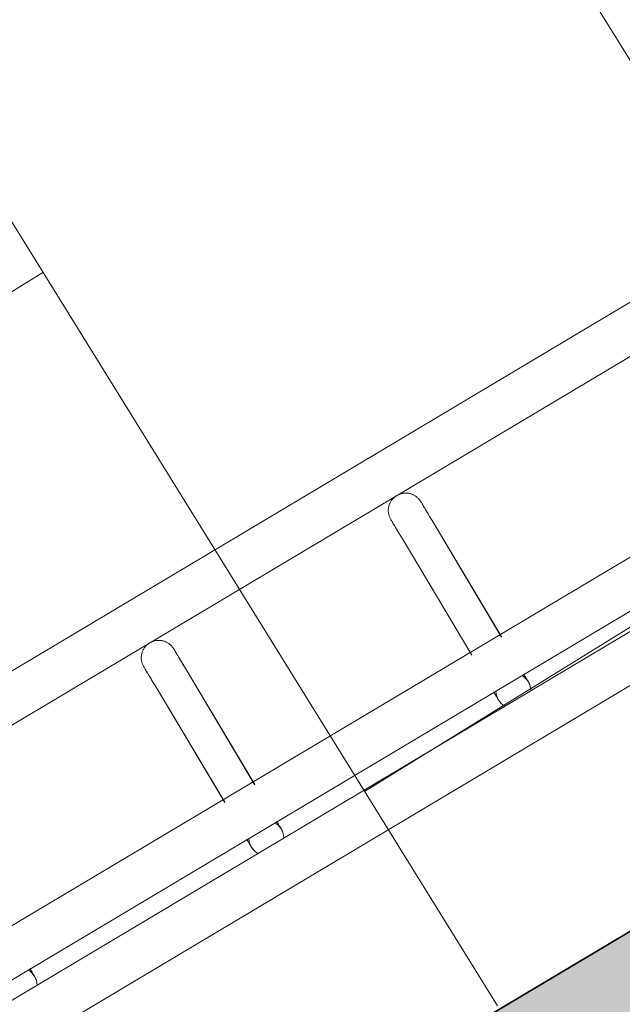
# Model space of a CAD drawing. Header units: metres. Extents: x 127444 to 127966, y 464485 to 464708.
# Tile 314 of 425: x 127924.771 to 127924.874, y 464650.447 to 464650.616. Entities that reach past the tile are written whole.
import ezdxf

# ---------------------------------------------------------------- set-up
doc = ezdxf.new("R2010")
doc.units = ezdxf.units.M
for name, color, linetype, lineweight in [('A-FLOR-HRAL', 11, 'Continuous', 9), ('B-WE-VH-VERHARDING_BETONSTRAATSTEEN-A-200', 8, 'Continuous', 9), ('N-WE-VH-VERHARDING_BETON-A', 252, 'Continuous', 18), ('N-WE-VH-VERHARDING_BETON-G', 252, 'Continuous', 35), ('S-BEAM', 12, 'Continuous', 9)]:
    doc.layers.add(name, color=color, linetype=linetype, lineweight=lineweight)

# ---------------------------------------------------------------- blocks, each defined once
blk = doc.blocks.new('34_22_B_BNP_Hekwerk_Integra_Schuin - Integra_Schuin_1000-4876941--2_00_00')
at = {"layer": 'A-FLOR-HRAL'}
for p, q in [((2736.98, 47.13), (-1956.09, 47.13)), ((-1956.09, 39.13), (2736.98, 39.13)), ((2736.97, 9.5), (-1956.09, 9.5)), ((-1956.09, 1.5), (2736.97, 1.5)), ((2736.97, -1.5), (-1956.09, -1.5)), ((-1956.09, -9.5), (2736.97, -9.5))]:
    blk.add_line(p, q, dxfattribs=at)
at = {"layer": 'S-BEAM'}
for p, q in [((678.79, 32.34), (678.79, 8.96)), ((678.79, 32.34), (678.79, 8.96)), ((678.79, 32.34), (678.79, 8.96)), ((678.79, 32.34), (678.79, 8.97)), ((684.79, 8.96), (684.79, 32.34)), ((684.79, 8.96), (684.79, 32.34)), ((684.79, 8.96), (684.79, 32.34)), ((684.79, 8.97), (684.79, 32.34)), ((728.23, 32.34), (728.23, 8.96)), ((728.23, 32.34), (728.23, 8.96)), ((728.23, 32.34), (728.23, 8.96)), ((728.23, 32.34), (728.23, 8.97)), ((734.23, 8.96), (734.23, 32.34)), ((734.23, 8.96), (734.23, 32.34)), ((734.23, 8.96), (734.23, 32.34)), ((734.23, 8.97), (734.23, 32.34))]:
    blk.add_line(p, q, dxfattribs=at)
at = {"layer": 'S-BEAM', "flags": 128}
for points in [[(678.79, 36.13), (678.79, 36.25), (678.8, 36.36), (678.81, 36.48), (678.83, 36.6), (678.85, 36.72), (678.87, 36.84), (678.9, 36.95), (678.94, 37.07), (678.98, 37.18), (679.02, 37.29), (679.07, 37.4), (679.13, 37.51), (679.18, 37.62), (679.25, 37.72), (679.31, 37.82), (679.38, 37.92), (679.45, 38.01), (679.53, 38.1), (679.61, 38.19), (679.7, 38.28), (679.78, 38.36), (679.88, 38.44), (679.97, 38.51), (680.07, 38.58), (680.17, 38.65), (680.27, 38.71), (680.37, 38.77), (680.48, 38.83), (680.59, 38.88), (680.7, 38.92), (680.81, 38.96), (680.93, 39), (681.04, 39.03), (681.16, 39.06), (681.28, 39.08), (681.4, 39.1), (681.51, 39.11), (681.63, 39.12), (681.75, 39.12), (681.87, 39.12), (681.99, 39.12), (682.11, 39.11), (682.23, 39.09), (682.35, 39.07), (682.47, 39.05), (682.58, 39.02), (682.7, 38.98), (682.81, 38.94), (682.93, 38.9), (683.04, 38.85), (683.14, 38.8), (683.25, 38.74), (683.35, 38.68), (683.45, 38.62), (683.55, 38.55), (683.65, 38.48), (683.74, 38.4), (683.83, 38.32), (683.92, 38.24), (684, 38.15), (684.08, 38.06), (684.15, 37.97), (684.23, 37.87), (684.29, 37.77), (684.36, 37.67), (684.42, 37.57), (684.47, 37.46), (684.52, 37.35), (684.57, 37.24), (684.61, 37.13), (684.65, 37.02), (684.68, 36.9), (684.71, 36.78), (684.74, 36.67), (684.76, 36.55), (684.77, 36.43), (684.78, 36.31), (684.79, 36.19), (684.79, 36.13)], [(678.83, 36.6), (678.85, 36.72), (678.87, 36.84), (678.9, 36.95), (678.94, 37.07), (678.98, 37.18), (679.02, 37.29), (679.07, 37.4), (679.13, 37.51), (679.18, 37.62), (679.25, 37.72), (679.31, 37.82), (679.38, 37.92), (679.45, 38.01), (679.53, 38.1), (679.61, 38.19), (679.7, 38.28), (679.78, 38.36), (679.88, 38.44), (679.97, 38.51), (680.07, 38.58), (680.17, 38.65), (680.27, 38.71), (680.37, 38.77), (680.48, 38.83), (680.59, 38.88), (680.7, 38.92), (680.81, 38.96), (680.93, 39), (681.04, 39.03), (681.16, 39.06), (681.28, 39.08), (681.4, 39.1), (681.51, 39.11), (681.63, 39.12), (681.75, 39.12), (681.87, 39.12), (681.99, 39.12), (682.11, 39.11), (682.23, 39.09), (682.35, 39.07), (682.47, 39.05), (682.58, 39.02), (682.7, 38.98), (682.81, 38.94), (682.93, 38.9), (683.04, 38.85), (683.14, 38.8), (683.25, 38.74), (683.35, 38.68), (683.45, 38.62), (683.55, 38.55), (683.65, 38.48), (683.74, 38.4), (683.83, 38.32), (683.92, 38.24), (684, 38.15), (684.08, 38.06), (684.15, 37.97), (684.23, 37.87), (684.29, 37.77), (684.36, 37.67), (684.42, 37.57), (684.47, 37.46), (684.52, 37.35), (684.57, 37.24), (684.61, 37.13), (684.65, 37.02), (684.68, 36.9), (684.71, 36.78), (684.74, 36.67), (684.76, 36.55), (684.77, 36.43), (684.78, 36.31), (684.79, 36.19), (684.79, 36.13)], [(728.23, 36.13), (728.23, 36.25), (728.24, 36.36), (728.25, 36.48), (728.26, 36.6), (728.29, 36.72), (728.31, 36.84), (728.34, 36.95), (728.38, 37.07), (728.42, 37.18), (728.46, 37.29), (728.51, 37.4), (728.56, 37.51), (728.62, 37.62), (728.68, 37.72), (728.75, 37.82), (728.82, 37.92), (728.89, 38.01), (728.97, 38.1), (729.05, 38.19), (729.14, 38.28), (729.22, 38.36), (729.31, 38.44), (729.41, 38.51), (729.5, 38.58), (729.6, 38.65), (729.71, 38.71), (729.81, 38.77), (729.92, 38.83), (730.03, 38.88), (730.14, 38.92), (730.25, 38.96), (730.37, 39), (730.48, 39.03), (730.6, 39.06), (730.72, 39.08), (730.83, 39.1), (730.95, 39.11), (731.07, 39.12), (731.19, 39.12), (731.31, 39.12), (731.43, 39.12), (731.55, 39.11), (731.67, 39.09), (731.79, 39.07), (731.91, 39.05), (732.02, 39.02), (732.14, 38.98), (732.25, 38.94), (732.36, 38.9), (732.47, 38.85), (732.58, 38.8), (732.69, 38.74), (732.79, 38.68), (732.89, 38.62), (732.99, 38.55), (733.09, 38.48), (733.18, 38.4), (733.27, 38.32), (733.35, 38.24), (733.44, 38.15), (733.52, 38.06), (733.59, 37.97), (733.66, 37.87), (733.73, 37.77), (733.8, 37.67), (733.86, 37.57), (733.91, 37.46), (733.96, 37.35), (734.01, 37.24), (734.05, 37.13), (734.09, 37.02), (734.12, 36.9), (734.15, 36.78), (734.18, 36.67), (734.2, 36.55), (734.21, 36.43), (734.22, 36.31), (734.22, 36.19), (734.23, 36.13)], [(728.26, 36.6), (728.29, 36.72), (728.31, 36.84), (728.34, 36.95), (728.38, 37.07), (728.42, 37.18), (728.46, 37.29), (728.51, 37.4), (728.56, 37.51), (728.62, 37.62), (728.68, 37.72), (728.75, 37.82), (728.82, 37.92), (728.89, 38.01), (728.97, 38.1), (729.05, 38.19), (729.14, 38.28), (729.22, 38.36), (729.31, 38.44), (729.41, 38.51), (729.5, 38.58), (729.6, 38.65), (729.71, 38.71), (729.81, 38.77), (729.92, 38.83), (730.03, 38.88), (730.14, 38.92), (730.25, 38.96), (730.37, 39), (730.48, 39.03), (730.6, 39.06), (730.72, 39.08), (730.83, 39.1), (730.95, 39.11), (731.07, 39.12), (731.19, 39.12), (731.31, 39.12), (731.43, 39.12), (731.55, 39.11), (731.67, 39.09), (731.79, 39.07), (731.91, 39.05), (732.02, 39.02), (732.14, 38.98), (732.25, 38.94), (732.36, 38.9), (732.47, 38.85), (732.58, 38.8), (732.69, 38.74), (732.79, 38.68), (732.89, 38.62), (732.99, 38.55), (733.09, 38.48), (733.18, 38.4), (733.27, 38.32), (733.35, 38.24), (733.44, 38.15), (733.52, 38.06), (733.59, 37.97), (733.66, 37.87), (733.73, 37.77), (733.8, 37.67), (733.86, 37.57), (733.91, 37.46), (733.96, 37.35), (734.01, 37.24), (734.05, 37.13), (734.09, 37.02), (734.12, 36.9), (734.15, 36.78), (734.18, 36.67), (734.2, 36.55), (734.21, 36.43), (734.22, 36.31), (734.22, 36.19), (734.23, 36.13)], [(678.79, 32.34), (678.79, 32.75), (678.79, 33.15), (678.79, 33.52), (678.79, 33.87), (678.79, 34.2), (678.79, 34.5), (678.79, 34.78), (678.79, 35.03), (678.79, 35.26), (678.79, 35.46), (678.79, 35.64), (678.79, 35.78), (678.79, 35.91), (678.79, 36), (678.79, 36.07), (678.79, 36.11), (678.79, 36.13)], [(678.79, 36.13), (678.79, 36.11), (678.79, 36.07), (678.79, 36), (678.79, 35.91), (678.79, 35.79), (678.79, 35.64), (678.79, 35.46), (678.79, 35.26), (678.79, 35.04), (678.79, 34.78), (678.79, 34.51), (678.79, 34.2), (678.79, 33.88), (678.79, 33.53), (678.79, 33.16), (678.79, 32.76), (678.79, 32.34), (678.79, 32.34)], [(684.79, 32.34), (684.79, 32.75), (684.79, 33.15), (684.79, 33.52), (684.79, 33.87), (684.79, 34.2), (684.79, 34.5), (684.79, 34.78), (684.79, 35.03), (684.79, 35.26), (684.79, 35.46), (684.79, 35.64), (684.79, 35.78), (684.79, 35.91), (684.79, 36), (684.79, 36.07), (684.79, 36.11), (684.79, 36.13)], [(684.79, 36.13), (684.79, 36.11), (684.79, 36.07), (684.79, 36), (684.79, 35.91), (684.79, 35.79), (684.79, 35.64), (684.79, 35.46), (684.79, 35.26), (684.79, 35.04), (684.79, 34.78), (684.79, 34.51), (684.79, 34.2), (684.79, 33.88), (684.79, 33.53), (684.79, 33.16), (684.79, 32.76), (684.79, 32.34), (684.79, 32.34)], [(684.79, 33.52), (684.79, 33.87), (684.79, 34.2), (684.79, 34.5), (684.79, 34.78), (684.79, 35.03), (684.79, 35.26), (684.79, 35.46), (684.79, 35.64), (684.79, 35.78), (684.79, 35.91), (684.79, 36), (684.79, 36.07), (684.79, 36.11), (684.79, 36.13)], [(684.79, 36.13), (684.79, 36.11), (684.79, 36.07), (684.79, 36), (684.79, 35.91), (684.79, 35.79), (684.79, 35.64), (684.79, 35.46), (684.79, 35.26), (684.79, 35.04), (684.79, 34.78), (684.79, 34.51), (684.79, 34.2), (684.79, 33.88), (684.79, 33.53)], [(728.23, 32.34), (728.23, 32.75), (728.23, 33.15), (728.23, 33.52), (728.23, 33.87), (728.23, 34.2), (728.23, 34.5), (728.23, 34.78), (728.23, 35.03), (728.23, 35.26), (728.23, 35.46), (728.23, 35.64), (728.23, 35.78), (728.23, 35.91), (728.23, 36), (728.23, 36.07), (728.23, 36.11), (728.23, 36.13)], [(728.23, 36.13), (728.23, 36.11), (728.23, 36.07), (728.23, 36), (728.23, 35.91), (728.23, 35.79), (728.23, 35.64), (728.23, 35.46), (728.23, 35.26), (728.23, 35.04), (728.23, 34.78), (728.23, 34.51), (728.23, 34.2), (728.23, 33.88), (728.23, 33.53), (728.23, 33.16), (728.23, 32.76), (728.23, 32.34), (728.23, 32.34)], [(734.23, 32.34), (734.23, 32.75), (734.23, 33.15), (734.23, 33.52), (734.23, 33.87), (734.23, 34.2), (734.23, 34.5), (734.23, 34.78), (734.23, 35.03), (734.23, 35.26), (734.23, 35.46), (734.23, 35.64), (734.23, 35.78), (734.23, 35.91), (734.23, 36), (734.23, 36.07), (734.23, 36.11), (734.23, 36.13)], [(734.23, 36.13), (734.23, 36.11), (734.23, 36.07), (734.23, 36), (734.23, 35.91), (734.23, 35.79), (734.23, 35.64), (734.23, 35.46), (734.23, 35.26), (734.23, 35.04), (734.23, 34.78), (734.23, 34.51), (734.23, 34.2), (734.23, 33.88), (734.23, 33.53), (734.23, 33.16), (734.23, 32.76), (734.23, 32.34), (734.23, 32.34)], [(734.23, 33.52), (734.23, 33.87), (734.23, 34.2), (734.23, 34.5), (734.23, 34.78), (734.23, 35.03), (734.23, 35.26), (734.23, 35.46), (734.23, 35.64), (734.23, 35.78), (734.23, 35.91), (734.23, 36), (734.23, 36.07), (734.23, 36.11), (734.23, 36.13)], [(734.23, 36.13), (734.23, 36.11), (734.23, 36.07), (734.23, 36), (734.23, 35.91), (734.23, 35.79), (734.23, 35.64), (734.23, 35.46), (734.23, 35.26), (734.23, 35.04), (734.23, 34.78), (734.23, 34.51), (734.23, 34.2), (734.23, 33.88), (734.23, 33.53)], [(678.79, 32.34), (678.79, 32.75), (678.79, 33.15), (678.79, 33.52), (678.79, 33.87), (678.79, 34.2)], [(678.79, 34.2), (678.79, 33.88), (678.79, 33.53), (678.79, 33.16), (678.79, 32.76), (678.79, 32.34), (678.79, 32.34)], [(728.23, 32.34), (728.23, 32.75), (728.23, 33.15), (728.23, 33.52), (728.23, 33.87), (728.23, 34.2)], [(728.23, 34.2), (728.23, 33.88), (728.23, 33.53), (728.23, 33.16), (728.23, 32.76), (728.23, 32.34), (728.23, 32.34)], [(635.39, 0), (635.38, -0.12), (635.38, -0.24), (635.37, -0.36), (635.35, -0.48), (635.33, -0.6)], [(635.39, 0), (635.38, -0.12), (635.38, -0.24), (635.37, -0.36), (635.35, -0.48), (635.33, -0.6)], [(635.39, 1.58), (635.39, 1.38), (635.39, 1.19), (635.39, 1.02), (635.39, 0.86), (635.39, 0.71), (635.39, 0.58), (635.39, 0.46), (635.39, 0.35), (635.39, 0.26), (635.39, 0.18), (635.39, 0.12), (635.39, 0.07), (635.39, 0.03), (635.39, 0.01), (635.39, 0)], [(635.39, 1.58), (635.39, 1.38), (635.39, 1.19), (635.39, 1.02), (635.39, 0.86), (635.39, 0.71), (635.39, 0.58), (635.39, 0.46), (635.39, 0.35), (635.39, 0.26), (635.39, 0.18), (635.39, 0.12), (635.39, 0.07), (635.39, 0.03), (635.39, 0.01), (635.39, 0)], [(635.39, 0), (635.39, 0.01), (635.39, 0.03), (635.39, 0.06), (635.39, 0.11), (635.39, 0.18), (635.39, 0.26), (635.39, 0.35), (635.39, 0.46), (635.39, 0.58), (635.39, 0.71), (635.39, 0.86), (635.39, 1.02), (635.39, 1.19), (635.39, 1.37), (635.39, 1.57)], [(635.39, 0), (635.39, 0.01), (635.39, 0.03), (635.39, 0.06), (635.39, 0.11), (635.39, 0.18), (635.39, 0.26), (635.39, 0.35), (635.39, 0.46), (635.39, 0.58), (635.39, 0.71), (635.39, 0.86), (635.39, 1.02), (635.39, 1.19), (635.39, 1.37), (635.39, 1.57)], [(678.79, 1.58), (678.79, 1.38), (678.79, 1.19), (678.79, 1.02), (678.79, 0.86), (678.79, 0.71), (678.79, 0.58), (678.79, 0.46), (678.79, 0.35), (678.79, 0.26), (678.79, 0.18), (678.79, 0.12), (678.79, 0.07), (678.79, 0.03), (678.79, 0.01), (678.79, 0)], [(678.79, 1.58), (678.79, 1.38), (678.79, 1.19), (678.79, 1.02), (678.79, 0.86), (678.79, 0.71), (678.79, 0.58), (678.79, 0.46), (678.79, 0.35), (678.79, 0.26), (678.79, 0.18), (678.79, 0.12), (678.79, 0.07), (678.79, 0.03), (678.79, 0.01), (678.79, 0)], [(678.79, 0), (678.79, 0.01), (678.79, 0.03), (678.79, 0.06), (678.79, 0.11), (678.79, 0.18), (678.79, 0.26), (678.79, 0.35), (678.79, 0.46), (678.79, 0.58), (678.79, 0.71), (678.79, 0.86), (678.79, 1.02), (678.79, 1.19), (678.79, 1.37), (678.79, 1.57)], [(678.79, 0), (678.79, 0.01), (678.79, 0.03), (678.79, 0.06), (678.79, 0.11), (678.79, 0.18), (678.79, 0.26), (678.79, 0.35), (678.79, 0.46), (678.79, 0.58), (678.79, 0.71), (678.79, 0.86), (678.79, 1.02), (678.79, 1.19), (678.79, 1.37), (678.79, 1.57)], [(678.84, -0.54), (678.82, -0.42), (678.8, -0.3), (678.79, -0.18), (678.79, -0.06), (678.79, 0)], [(678.84, -0.54), (678.82, -0.42), (678.8, -0.3), (678.79, -0.18), (678.79, -0.06), (678.79, 0)], [(684.79, 0), (684.78, -0.12), (684.78, -0.24), (684.77, -0.36), (684.75, -0.48), (684.73, -0.6)], [(684.79, 0), (684.78, -0.12), (684.78, -0.24), (684.77, -0.36), (684.75, -0.48), (684.73, -0.6)], [(684.79, 1.58), (684.79, 1.38), (684.79, 1.19), (684.79, 1.02), (684.79, 0.86), (684.79, 0.71), (684.79, 0.58), (684.79, 0.46), (684.79, 0.35), (684.79, 0.26), (684.79, 0.18), (684.79, 0.12), (684.79, 0.07), (684.79, 0.03), (684.79, 0.01), (684.79, 0)], [(684.79, 1.58), (684.79, 1.38), (684.79, 1.19), (684.79, 1.02), (684.79, 0.86), (684.79, 0.71), (684.79, 0.58), (684.79, 0.46), (684.79, 0.35), (684.79, 0.26), (684.79, 0.18), (684.79, 0.12), (684.79, 0.07), (684.79, 0.03), (684.79, 0.01), (684.79, 0)], [(684.79, 0), (684.79, 0.01), (684.79, 0.03), (684.79, 0.06), (684.79, 0.11), (684.79, 0.18), (684.79, 0.26), (684.79, 0.35), (684.79, 0.46), (684.79, 0.58), (684.79, 0.71), (684.79, 0.86), (684.79, 1.02), (684.79, 1.19), (684.79, 1.37), (684.79, 1.57)], [(684.79, 0), (684.79, 0.01), (684.79, 0.03), (684.79, 0.06), (684.79, 0.11), (684.79, 0.18), (684.79, 0.26), (684.79, 0.35), (684.79, 0.46), (684.79, 0.58), (684.79, 0.71), (684.79, 0.86), (684.79, 1.02), (684.79, 1.19), (684.79, 1.37), (684.79, 1.57)], [(728.23, 1.58), (728.23, 1.38), (728.23, 1.19), (728.23, 1.02), (728.23, 0.86), (728.23, 0.71), (728.23, 0.58), (728.23, 0.46), (728.23, 0.35), (728.23, 0.26), (728.23, 0.18), (728.23, 0.12), (728.23, 0.07), (728.23, 0.03), (728.23, 0.01), (728.23, 0)], [(728.23, 1.58), (728.23, 1.38), (728.23, 1.19), (728.23, 1.02), (728.23, 0.86), (728.23, 0.71), (728.23, 0.58), (728.23, 0.46), (728.23, 0.35), (728.23, 0.26), (728.23, 0.18), (728.23, 0.12), (728.23, 0.07), (728.23, 0.03), (728.23, 0.01), (728.23, 0)], [(728.23, 0), (728.23, 0.01), (728.23, 0.03), (728.23, 0.06), (728.23, 0.11), (728.23, 0.18), (728.23, 0.26), (728.23, 0.35), (728.23, 0.46), (728.23, 0.58), (728.23, 0.71), (728.23, 0.86), (728.23, 1.02), (728.23, 1.19), (728.23, 1.37), (728.23, 1.57)], [(728.23, 0), (728.23, 0.01), (728.23, 0.03), (728.23, 0.06), (728.23, 0.11), (728.23, 0.18), (728.23, 0.26), (728.23, 0.35), (728.23, 0.46), (728.23, 0.58), (728.23, 0.71), (728.23, 0.86), (728.23, 1.02), (728.23, 1.19), (728.23, 1.37), (728.23, 1.57)], [(728.27, -0.54), (728.26, -0.42), (728.24, -0.3), (728.23, -0.18), (728.23, -0.06), (728.23, 0)], [(728.27, -0.54), (728.26, -0.42), (728.24, -0.3), (728.23, -0.18), (728.23, -0.06), (728.23, 0)], [(734.23, 0), (734.22, -0.12), (734.22, -0.24), (734.2, -0.36), (734.19, -0.48), (734.17, -0.6)], [(734.23, 0), (734.22, -0.12), (734.22, -0.24), (734.2, -0.36), (734.19, -0.48), (734.17, -0.6)], [(734.23, 1.58), (734.23, 1.38), (734.23, 1.19), (734.23, 1.02), (734.23, 0.86), (734.23, 0.71), (734.23, 0.58), (734.23, 0.46), (734.23, 0.35), (734.23, 0.26), (734.23, 0.18), (734.23, 0.12), (734.23, 0.07), (734.23, 0.03), (734.23, 0.01), (734.23, 0)], [(734.23, 1.58), (734.23, 1.38), (734.23, 1.19), (734.23, 1.02), (734.23, 0.86), (734.23, 0.71), (734.23, 0.58), (734.23, 0.46), (734.23, 0.35), (734.23, 0.26), (734.23, 0.18), (734.23, 0.12), (734.23, 0.07), (734.23, 0.03), (734.23, 0.01), (734.23, 0)], [(734.23, 0), (734.23, 0.01), (734.23, 0.03), (734.23, 0.06), (734.23, 0.11), (734.23, 0.18), (734.23, 0.26), (734.23, 0.35), (734.23, 0.46), (734.23, 0.58), (734.23, 0.71), (734.23, 0.86), (734.23, 1.02), (734.23, 1.19), (734.23, 1.37), (734.23, 1.57)], [(734.23, 0), (734.23, 0.01), (734.23, 0.03), (734.23, 0.06), (734.23, 0.11), (734.23, 0.18), (734.23, 0.26), (734.23, 0.35), (734.23, 0.46), (734.23, 0.58), (734.23, 0.71), (734.23, 0.86), (734.23, 1.02), (734.23, 1.19), (734.23, 1.37), (734.23, 1.57)], [(679.22, -1.55), (679.16, -1.44), (679.1, -1.34), (679.05, -1.23)], [(679.22, -1.55), (679.16, -1.44), (679.1, -1.34), (679.05, -1.23)], [(728.65, -1.55), (728.59, -1.44), (728.54, -1.34), (728.49, -1.23)], [(728.65, -1.55), (728.59, -1.44), (728.54, -1.34), (728.49, -1.23)]]:
    blk.add_lwpolyline(points, dxfattribs=at)
at = {"layer": 'S-BEAM'}
for centre, start, end in [((632.39, 0), 0, 30), ((632.39, 0), 330, 0), ((632.39, 0), 0, 15), ((632.39, 0), 345, 0), ((681.79, 0), 150, 180), ((681.79, 0), 165, 180), ((681.79, 0), 180, 210), ((681.79, 0), 180, 195), ((681.79, 0), 0, 30), ((681.79, 0), 330, 0), ((681.79, 0), 0, 15), ((681.79, 0), 345, 0), ((731.23, 0), 150, 180), ((731.23, 0), 165, 180), ((731.23, 0), 180, 210), ((731.23, 0), 180, 195), ((731.23, 0), 0, 30), ((731.23, 0), 330, 0), ((731.23, 0), 0, 15), ((731.23, 0), 345, 0)]:
    blk.add_arc(centre, 3, start, end, dxfattribs=at)

msp = doc.modelspace()

# ---------------------------------------------------------------- hatches: boundary and pattern name
at = {"layer": 'B-WE-VH-VERHARDING_BETONSTRAATSTEEN-A-200'}
h = msp.add_hatch(dxfattribs=at)
h.set_pattern_fill('AVH-BSS_KEIFORMAAT_ELLEBOOG-SO', color=256, angle=1, pattern_type=2)
h.set_pattern_definition([(31.81611, (127908.58607, 464613.06392), (0.03386772, 0.14457862), [0.315, -0.105]), (301.81611, (127908.47536, 464613.24236), (0.03386772, 0.14457862), [0.315, -0.105])])
h.paths.add_polyline_path([(127940.57923, 464651.66311), (127937.65926, 464649.92134), (127938.01786, 464649.32017), (127940.93783, 464651.06194)], flags=16)
h.paths.add_polyline_path([(127944.2228, 464653.02142), (127943.8642, 464653.62259), (127940.94423, 464651.88083), (127941.30283, 464651.27966)], flags=16)
edge = h.paths.add_edge_path(flags=16)
edge.add_arc((127917.88105, 464700.47107), 0.4, 30.8149, 210.8149)
edge.add_line((127917.53752, 464700.26616), (127921.37951, 464693.82496))
edge.add_arc((127921.72304, 464694.02987), 0.4, 210.8149, 390.8149)
edge.add_line((127922.06657, 464694.23477), (127918.22458, 464700.67597))
edge = h.paths.add_edge_path()
edge.add_line((127929.24995, 464697.53579), (127928.80329, 464697.26935))
edge.add_line((127928.80329, 464697.26935), (127928.62665, 464697.56548))
edge.add_line((127928.62665, 464697.56548), (127924.41416, 464695.05272))
edge.add_line((127924.41416, 464695.05272), (127919.91876, 464702.589))
edge.add_arc((127922.49521, 464704.12585), 3, 146.6578, 210.81611, ccw=False)
edge.add_line((127919.989, 464705.77476), (127913.63025, 464701.98178))
edge.add_arc((127913.33915, 464701.57526), 0.5, 30.8162, 54.3942, ccw=False)
edge.add_line((127913.76856, 464701.8314), (127919.60859, 464692.04091))
edge.add_arc((127919.17411, 464691.7839), 0.50481, -52.9525, 30.6058, ccw=False)
edge.add_line((127919.47824, 464691.381), (127915.65218, 464689.09885))
edge.add_line((127915.65218, 464689.09885), (127916.2004, 464688.17979))
edge.add_line((127916.2004, 464688.17979), (127915.59923, 464687.82119))
edge.add_line((127915.59923, 464687.82119), (127915.05101, 464688.74026))
edge.add_line((127915.05101, 464688.74026), (127913.20424, 464687.63872))
edge.add_line((127913.20424, 464687.63872), (127914.89256, 464684.76207))
edge.add_line((127914.89256, 464684.76207), (127915.59184, 464684.79392))
edge.add_line((127915.59184, 464684.79392), (127915.63332, 464683.88302))
edge.add_line((127915.63332, 464683.88302), (127917.341, 464684.90122))
edge.add_line((127917.341, 464684.90122), (127916.77749, 464685.84591))
edge.add_line((127916.77749, 464685.84591), (127917.37866, 464686.20451))
edge.add_line((127917.37866, 464686.20451), (127918.50568, 464684.31512))
edge.add_line((127918.50568, 464684.31512), (127917.90451, 464683.95652))
edge.add_line((127917.90451, 464683.95652), (127919.08277, 464681.98124))
edge.add_line((127919.08277, 464681.98124), (127919.68394, 464682.33984))
edge.add_line((127919.68394, 464682.33984), (127921.4257, 464679.41987))
edge.add_line((127921.4257, 464679.41987), (127920.82453, 464679.06127))
edge.add_line((127920.82453, 464679.06127), (127922.00279, 464677.08599))
edge.add_line((127922.00279, 464677.08599), (127922.60396, 464677.44459))
edge.add_line((127922.60396, 464677.44459), (127923.73098, 464675.5552))
edge.add_line((127923.73098, 464675.5552), (127923.12981, 464675.1966))
edge.add_line((127923.12981, 464675.1966), (127924.61544, 464672.70603))
edge.add_line((127924.61544, 464672.70603), (127925.21661, 464673.06463))
edge.add_line((127925.21661, 464673.06463), (127926.34363, 464671.17523))
edge.add_line((127926.34363, 464671.17523), (127927.82926, 464668.68467))
edge.add_line((127927.82926, 464668.68467), (127928.95628, 464666.79527))
edge.add_line((127928.95628, 464666.79527), (127930.44191, 464664.30471))
edge.add_line((127930.44191, 464664.30471), (127931.56893, 464662.41531))
edge.add_line((127931.56893, 464662.41531), (127930.96776, 464662.05671))
edge.add_line((127930.96776, 464662.05671), (127932.45339, 464659.56615))
edge.add_line((127932.45339, 464659.56615), (127933.05456, 464659.92475))
edge.add_line((127933.05456, 464659.92475), (127934.18159, 464658.03535))
edge.add_line((127934.18159, 464658.03535), (127933.58041, 464657.67675))
edge.add_line((127933.58041, 464657.67675), (127933.90059, 464657.13999))
edge.add_line((127933.90059, 464657.13999), (127935.47222, 464658.07747))
edge.add_line((127935.47222, 464658.07747), (127936.59925, 464656.18808))
edge.add_line((127936.59925, 464656.18808), (127934.70986, 464655.06105))
edge.add_line((127934.70986, 464655.06105), (127933.96704, 464656.30634))
edge.add_line((127933.96704, 464656.30634), (127931.26177, 464654.69264))
edge.add_line((127931.26177, 464654.69264), (127931.62037, 464654.09147))
edge.add_line((127931.62037, 464654.09147), (127931.0192, 464653.73287))
edge.add_line((127931.0192, 464653.73287), (127930.66068, 464654.33409))
edge.add_line((127930.66068, 464654.33409), (127926.95213, 464652.12194))
edge.add_line((127926.95213, 464652.12194), (127930.18506, 464645.46298))
edge.add_line((127930.18506, 464645.46298), (127936.19927, 464649.05046))
edge.add_line((127936.19927, 464649.05046), (127936.55787, 464648.44929))
edge.add_line((127936.55787, 464648.44929), (127921.0133, 464639.17694))
edge.add_line((127921.0133, 464639.17694), (127920.84681, 464639.45605))
edge.add_line((127920.84681, 464639.45605), (127918.35625, 464637.97043))
edge.add_line((127918.35625, 464637.97043), (127918.90695, 464637.0472))
edge.add_line((127918.90695, 464637.0472), (127917.01756, 464635.92018))
edge.add_line((127917.01756, 464635.92018), (127916.46685, 464636.8434))
edge.add_line((127916.46685, 464636.8434), (127913.97628, 464635.35778))
edge.add_line((127913.97628, 464635.35778), (127914.14278, 464635.07866))
edge.add_line((127914.14278, 464635.07866), (127912.25338, 464633.95164))
edge.add_line((127912.25338, 464633.95164), (127915.11458, 464629.155))
edge.add_line((127915.11458, 464629.155), (127902.72187, 464621.76273))
edge.add_line((127902.72187, 464621.76273), (127903.5901, 464620.30719))
edge.add_line((127903.5901, 464620.30719), (127904.08821, 464620.60432))
edge.add_line((127904.08821, 464620.60432), (127904.44681, 464620.00315))
edge.add_line((127904.44681, 464620.00315), (127903.9487, 464619.70602))
edge.add_line((127903.9487, 464619.70602), (127905.69046, 464616.78605))
edge.add_line((127905.69046, 464616.78605), (127906.18858, 464617.08317))
edge.add_line((127906.18858, 464617.08317), (127906.54718, 464616.482))
edge.add_line((127906.54718, 464616.482), (127906.04906, 464616.18488))
edge.add_line((127906.04906, 464616.18488), (127907.79083, 464613.2649))
edge.add_line((127907.79083, 464613.2649), (127908.28894, 464613.56203))
edge.add_line((127908.28894, 464613.56203), (127908.58607, 464613.06392))
edge.add_line((127908.58607, 464613.06392), (127911.67781, 464614.90814))
edge.add_line((127911.67781, 464614.90814), (127911.38068, 464615.40625))
edge.add_line((127911.38068, 464615.40625), (127922.07294, 464621.78419))
edge.add_line((127922.07294, 464621.78419), (127922.37006, 464621.28608))
edge.add_line((127922.37006, 464621.28608), (127924.86063, 464622.7717))
edge.add_line((127924.86063, 464622.7717), (127924.5635, 464623.26982))
edge.add_line((127924.5635, 464623.26982), (127926.4529, 464624.39684))
edge.add_line((127926.4529, 464624.39684), (127926.75002, 464623.89873))
edge.add_line((127926.75002, 464623.89873), (127929.24059, 464625.38436))
edge.add_line((127929.24059, 464625.38436), (127928.94347, 464625.88247))
edge.add_line((127928.94347, 464625.88247), (127930.83286, 464627.00949))
edge.add_line((127930.83286, 464627.00949), (127931.12999, 464626.51138))
edge.add_line((127931.12999, 464626.51138), (127933.62055, 464627.99701))
edge.add_line((127933.62055, 464627.99701), (127933.32343, 464628.49512))
edge.add_line((127933.32343, 464628.49512), (127935.21282, 464629.62214))
edge.add_line((127935.21282, 464629.62214), (127935.50995, 464629.12403))
edge.add_line((127935.50995, 464629.12403), (127938.00051, 464630.60966))
edge.add_line((127938.00051, 464630.60966), (127937.96978, 464630.66119))
edge.add_line((127937.96978, 464630.66119), (127938.61389, 464631.0454))
edge.add_line((127938.61389, 464631.0454), (127938.3475, 464631.49198))
edge.add_line((127938.3475, 464631.49198), (127938.94867, 464631.85058))
edge.add_line((127938.94867, 464631.85058), (127939.21506, 464631.404))
edge.add_line((127939.21506, 464631.404), (127942.99385, 464633.65805))
edge.add_line((127942.99385, 464633.65805), (127942.72746, 464634.10463))
edge.add_line((127942.72746, 464634.10463), (127943.32863, 464634.46323))
edge.add_line((127943.32863, 464634.46323), (127943.59502, 464634.01665))
edge.add_line((127943.59502, 464634.01665), (127947.37381, 464636.2707))
edge.add_line((127947.37381, 464636.2707), (127947.10742, 464636.71728))
edge.add_line((127947.10742, 464636.71728), (127947.70859, 464637.07588))
edge.add_line((127947.70859, 464637.07588), (127947.97498, 464636.6293))
edge.add_line((127947.97498, 464636.6293), (127951.75377, 464638.88335))
edge.add_line((127951.75377, 464638.88335), (127951.48738, 464639.32993))
edge.add_line((127951.48738, 464639.32993), (127952.08855, 464639.68853))
edge.add_line((127952.08855, 464639.68853), (127952.35494, 464639.24195))
edge.add_line((127952.35494, 464639.24195), (127956.13373, 464641.496))
edge.add_line((127956.13373, 464641.496), (127955.86734, 464641.94258))
edge.add_line((127955.86734, 464641.94258), (127956.46851, 464642.30118))
edge.add_line((127956.46851, 464642.30118), (127956.7349, 464641.8546))
edge.add_line((127956.7349, 464641.8546), (127960.51369, 464644.10865))
edge.add_line((127960.51369, 464644.10865), (127960.2473, 464644.55523))
edge.add_line((127960.2473, 464644.55523), (127960.69389, 464644.82162))
edge.add_line((127960.69389, 464644.82162), (127959.27999, 464647.19196))
edge.add_line((127959.27999, 464647.19196), (127958.8334, 464646.92557))
edge.add_line((127958.8334, 464646.92557), (127958.47477, 464647.52678))
edge.add_line((127958.47477, 464647.52678), (127958.92142, 464647.79309))
edge.add_line((127958.92142, 464647.79309), (127958.87527, 464647.87041))
edge.add_line((127958.87527, 464647.87041), (127958.83663, 464647.84737))
edge.add_line((127958.83663, 464647.84737), (127958.29873, 464648.74912))
edge.add_line((127958.29873, 464648.74912), (127958.3374, 464648.77219))
edge.add_line((127958.3374, 464648.77219), (127958.29125, 464648.84946))
edge.add_line((127958.29125, 464648.84946), (127957.84469, 464648.58308))
edge.add_line((127957.84469, 464648.58308), (127957.48609, 464649.18425))
edge.add_line((127957.48609, 464649.18425), (127957.93268, 464649.45064))
edge.add_line((127957.93268, 464649.45064), (127955.52494, 464653.48708))
edge.add_line((127955.52494, 464653.48708), (127955.07836, 464653.22069))
edge.add_line((127955.07836, 464653.22069), (127954.71976, 464653.82186))
edge.add_line((127954.71976, 464653.82186), (127955.16635, 464654.08825))
edge.add_line((127955.16635, 464654.08825), (127952.76374, 464658.1161))
edge.add_line((127952.76374, 464658.1161), (127952.31714, 464657.8497))
edge.add_line((127952.31714, 464657.8497), (127951.95854, 464658.45088))
edge.add_line((127951.95854, 464658.45088), (127952.40514, 464658.71727))
edge.add_line((127952.40514, 464658.71727), (127950.1511, 464662.49607))
edge.add_line((127950.1511, 464662.49607), (127949.70449, 464662.22967))
edge.add_line((127949.70449, 464662.22967), (127949.34589, 464662.83084))
edge.add_line((127949.34589, 464662.83084), (127949.79248, 464663.09722))
edge.add_line((127949.79248, 464663.09722), (127947.53848, 464666.87604))
edge.add_line((127947.53848, 464666.87604), (127947.09184, 464666.60963))
edge.add_line((127947.09184, 464666.60963), (127946.73324, 464667.2108))
edge.add_line((127946.73324, 464667.2108), (127947.17983, 464667.47719))
edge.add_line((127947.17983, 464667.47719), (127944.92584, 464671.25601))
edge.add_line((127944.92584, 464671.25601), (127944.47919, 464670.98959))
edge.add_line((127944.47919, 464670.98959), (127944.12059, 464671.59076))
edge.add_line((127944.12059, 464671.59076), (127944.56722, 464671.85717))
edge.add_line((127944.56722, 464671.85717), (127942.31317, 464675.63596))
edge.add_line((127942.31317, 464675.63596), (127941.86654, 464675.36955))
edge.add_line((127941.86654, 464675.36955), (127941.50794, 464675.97072))
edge.add_line((127941.50794, 464675.97072), (127941.9546, 464676.23715))
edge.add_line((127941.9546, 464676.23715), (127939.7005, 464680.01591))
edge.add_line((127939.7005, 464680.01591), (127939.25413, 464679.74965))
edge.add_line((127939.25413, 464679.74965), (127938.89514, 464680.35059))
edge.add_line((127938.89514, 464680.35059), (127939.34202, 464680.61716))
edge.add_line((127939.34202, 464680.61716), (127937.08788, 464684.39589))
edge.add_line((127937.08788, 464684.39589), (127936.64124, 464684.12947))
edge.add_line((127936.64124, 464684.12947), (127936.28264, 464684.73064))
edge.add_line((127936.28264, 464684.73064), (127936.7293, 464684.99708))
edge.add_line((127936.7293, 464684.99708), (127934.47522, 464688.77585))
edge.add_line((127934.47522, 464688.77585), (127934.02859, 464688.50943))
edge.add_line((127934.02859, 464688.50943), (127933.66999, 464689.1106))
edge.add_line((127933.66999, 464689.1106), (127934.11664, 464689.37703))
edge.add_line((127934.11664, 464689.37703), (127931.8626, 464693.15582))
edge.add_line((127931.8626, 464693.15582), (127931.41594, 464692.88939))
edge.add_line((127931.41594, 464692.88939), (127931.05734, 464693.49056))
edge.add_line((127931.05734, 464693.49056), (127931.504, 464693.75699))
edge.add_line((127931.504, 464693.75699), (127929.24995, 464697.53579))
h.paths.add_polyline_path([(127958.14957, 464648.76494), (127958.25263, 464648.82642), (127958.88274, 464647.77007), (127958.77968, 464647.7086)], flags=17)
h = msp.add_hatch(dxfattribs=at)
h.set_pattern_fill('AVH-BSS_KEIFORMAAT_ELLEBOOG-SO', color=256, angle=1, pattern_type=2)
h.set_pattern_definition([(1, (2e-09, 52.72539), (0.103151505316, 0.106816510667), [0.315, -0.105]), (271, (-0.00367, 52.93536), (0.103151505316, 0.106816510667), [0.315, -0.105])])
h.paths.add_polyline_path([(127936.64375, 464648.50051), (127936.28515, 464649.10169), (127925.97936, 464642.95427), (127922.55986, 464648.68687), (127922.86045, 464648.86617), (127922.50185, 464649.46734), (127917.3531, 464646.39611), (127917.30336, 464647.21519), (127916.60409, 464647.18334), (127916.70418, 464644.98562), (127917.40346, 464645.01746), (127917.37714, 464645.59537), (127918.05108, 464645.99738), (127921.47058, 464640.26478), (127920.6547, 464639.77811), (127921.0133, 464639.17694)], flags=17)
h.paths.add_polyline_path([(127906.47784, 464630.50653), (127906.11925, 464631.1077), (127904.22985, 464629.98067), (127904.58845, 464629.3795)], flags=16)
h.paths.add_polyline_path([(127914.14278, 464635.07866), (127913.78418, 464635.67983), (127911.89478, 464634.55281), (127912.25338, 464633.95164)], flags=17)
h.paths.add_polyline_path([(127936.64375, 464648.50051), (127936.28515, 464649.10169), (127925.97936, 464642.95427), (127922.55986, 464648.68687), (127922.86045, 464648.86617), (127922.50185, 464649.46734), (127917.3531, 464646.39611), (127917.30336, 464647.21519), (127916.60409, 464647.18334), (127916.70418, 464644.98562), (127917.40346, 464645.01746), (127917.37714, 464645.59537), (127918.05108, 464645.99738), (127921.47058, 464640.26478), (127920.6547, 464639.77811), (127921.0133, 464639.17694)], flags=17)
edge = h.paths.add_edge_path(flags=16)
edge.add_arc((127906.61302, 464696.42456), 0.40001, 2.991, 182.2395)
edge.add_line((127906.21332, 464696.40893), (127906.72019, 464685.30208))
edge.add_arc((127907.11886, 464685.34036), 0.4005, 185.4842, 359.7384)
edge.add_line((127907.51936, 464685.33853), (127907.01249, 464696.44544))
edge = h.paths.add_edge_path()
edge.add_line((127915.6825, 464667.41804), (127916.38177, 464667.44989))
edge.add_line((127916.38177, 464667.44989), (127916.21855, 464671.03351))
edge.add_line((127916.21855, 464671.03351), (127915.51928, 464671.00166))
edge.add_line((127915.51928, 464671.00166), (127915.41918, 464673.19938))
edge.add_line((127915.41918, 464673.19938), (127916.11846, 464673.23123))
edge.add_line((127916.11846, 464673.23123), (127915.98254, 464676.21547))
edge.add_line((127915.98254, 464676.21547), (127915.28327, 464676.18363))
edge.add_line((127915.28327, 464676.18363), (127915.12857, 464679.58011))
edge.add_line((127915.12857, 464679.58011), (127915.82785, 464679.61195))
edge.add_line((127915.82785, 464679.61195), (127915.69193, 464682.5962))
edge.add_line((127915.69193, 464682.5962), (127914.99266, 464682.56435))
edge.add_line((127914.99266, 464682.56435), (127914.89029, 464684.81202))
edge.add_line((127914.89029, 464684.81202), (127913.20424, 464687.63872))
edge.add_line((127913.20424, 464687.63872), (127910.65997, 464686.12114))
edge.add_arc((127910.40161, 464686.54922), 0.50001, 182.6082, 301.1127, ccw=False)
edge.add_line((127909.90212, 464686.52647), (127909.31543, 464699.40799))
edge.add_line((127909.31543, 464699.40799), (127903.79014, 464696.11216))
edge.add_line((127903.79014, 464696.11216), (127904.50289, 464680.46465))
edge.add_line((127904.50289, 464680.46465), (127899.60241, 464680.24141))
edge.add_line((127899.60241, 464680.24141), (127899.92236, 464673.19029))
edge.add_line((127899.92236, 464673.19029), (127899.34297, 464673.1639))
edge.add_line((127899.34297, 464673.1639), (127899.50737, 464669.58033))
edge.add_line((127899.50737, 464669.58033), (127900.08677, 464669.60672))
edge.add_line((127900.08677, 464669.60672), (127900.18686, 464667.409))
edge.add_line((127900.18686, 464667.409), (127899.60746, 464667.38261))
edge.add_line((127899.60746, 464667.38261), (127899.77068, 464663.79899))
edge.add_line((127899.77068, 464663.79899), (127900.35008, 464663.82538))
edge.add_line((127900.35008, 464663.82538), (127900.45017, 464661.62766))
edge.add_line((127900.45017, 464661.62766), (127899.87077, 464661.60127))
edge.add_line((127899.87077, 464661.60127), (127900.03861, 464658.01786))
edge.add_line((127900.03861, 464658.01786), (127900.61801, 464658.04425))
edge.add_line((127900.61801, 464658.04425), (127900.71348, 464655.84631))
edge.add_line((127900.71348, 464655.84631), (127900.13408, 464655.81992))
edge.add_line((127900.13408, 464655.81992), (127900.2973, 464652.2363))
edge.add_line((127900.2973, 464652.2363), (127900.8767, 464652.26269))
edge.add_line((127900.8767, 464652.26269), (127900.9768, 464650.06497))
edge.add_line((127900.9768, 464650.06497), (127900.3974, 464650.03858))
edge.add_line((127900.3974, 464650.03858), (127900.56061, 464646.45496))
edge.add_line((127900.56061, 464646.45496), (127901.14001, 464646.48135))
edge.add_line((127901.14001, 464646.48135), (127901.76673, 464632.72094))
edge.add_line((127901.76673, 464632.72094), (127901.18733, 464632.69455))
edge.add_line((127901.18733, 464632.69455), (127901.35055, 464629.11093))
edge.add_line((127901.35055, 464629.11093), (127901.92995, 464629.13732))
edge.add_line((127901.92995, 464629.13732), (127902.03004, 464626.9396))
edge.add_line((127902.03004, 464626.9396), (127901.45064, 464626.91321))
edge.add_line((127901.45064, 464626.91321), (127901.58097, 464624.05164))
edge.add_line((127901.58097, 464624.05164), (127902.16037, 464624.07803))
edge.add_line((127902.16037, 464624.07803), (127902.19222, 464623.37876))
edge.add_line((127902.19222, 464623.37876), (127901.7694, 464623.3595))
edge.add_line((127901.7694, 464623.3595), (127902.72187, 464621.76273))
edge.add_line((127902.72187, 464621.76273), (127915.11458, 464629.155))
edge.add_line((127915.11458, 464629.155), (127912.25338, 464633.95164))
edge.add_line((127912.25338, 464633.95164), (127914.14278, 464635.07866))
edge.add_line((127914.14278, 464635.07866), (127913.97628, 464635.35778))
edge.add_line((127913.97628, 464635.35778), (127916.46685, 464636.8434))
edge.add_line((127916.46685, 464636.8434), (127915.89053, 464637.80957))
edge.add_line((127915.89053, 464637.80957), (127917.77993, 464638.9366))
edge.add_line((127917.77993, 464638.9366), (127918.35625, 464637.97043))
edge.add_line((127918.35625, 464637.97043), (127920.84681, 464639.45605))
edge.add_line((127920.84681, 464639.45605), (127920.6547, 464639.77811))
edge.add_line((127920.6547, 464639.77811), (127921.47058, 464640.26478))
edge.add_line((127921.47058, 464640.26478), (127918.05038, 464646.00075))
edge.add_line((127918.05038, 464646.00075), (127917.37714, 464645.59537))
edge.add_line((127917.37714, 464645.59537), (127917.40346, 464645.01746))
edge.add_line((127917.40346, 464645.01746), (127916.70418, 464644.98562))
edge.add_line((127916.70418, 464644.98562), (127916.60409, 464647.18334))
edge.add_line((127916.60409, 464647.18334), (127917.18349, 464647.20973))
edge.add_line((127917.18349, 464647.20973), (127917.15193, 464647.90268))
edge.add_line((127917.15193, 464647.90268), (127916.57253, 464647.87629))
edge.add_line((127916.57253, 464647.87629), (127916.47243, 464650.07401))
edge.add_line((127916.47243, 464650.07401), (127917.17171, 464650.10586))
edge.add_line((127917.17171, 464650.10586), (127917.00849, 464653.68948))
edge.add_line((127917.00849, 464653.68948), (127916.30922, 464653.65763))
edge.add_line((127916.30922, 464653.65763), (127916.21781, 464655.85575))
edge.add_line((127916.21781, 464655.85575), (127916.0459, 464659.43897))
edge.add_line((127916.0459, 464659.43897), (127915.94581, 464661.6367))
edge.add_line((127915.94581, 464661.6367), (127915.78259, 464665.22032))
edge.add_line((127915.78259, 464665.22032), (127915.6825, 464667.41804))
h = msp.add_hatch(dxfattribs=at)
h.set_pattern_fill('AVH-BSS_KEIFORMAAT_ELLEBOOG-SO', color=256, scale=0.1, angle=1, pattern_type=2)
h.set_pattern_definition([(31.7793, (127922.68755, 464649.15602), (0.0339605, 0.144557), [0.315, -0.105]), (301.7793, (127922.57696, 464649.33454), (0.0339605, 0.144557), [0.315, -0.105])])
h.paths.add_polyline_path([(127924.56403, 464650.27534), (127925.10741, 464650.59736), (127924.93944, 464650.92136), (127922.50215, 464649.46752), (127922.68755, 464649.15602), (127924.14266, 464650.02399)])
at = {"layer": 'N-WE-VH-VERHARDING_BETON-A'}
h = msp.add_hatch(color=256, dxfattribs=at)
h.dxf.hatch_style = 1
edge = h.paths.add_edge_path()
edge.add_line((127921.64988, 464639.96419), (127917.87178, 464646.29796))
edge.add_line((127917.87178, 464646.29796), (127917.89329, 464646.31079))
edge.add_line((127917.89329, 464646.31079), (127917.94448, 464646.22489))
edge.add_arc((127917.96595, 464646.23769), 0.025, 210.8161, 300.8161)
edge.add_line((127917.97876, 464646.21622), (127918.15361, 464646.32086))
edge.add_arc((127918.13771, 464646.34015), 0.025, 309.4891, 390.8161)
edge.add_line((127918.15918, 464646.35296), (127918.10796, 464646.43884))
edge.add_line((127918.10796, 464646.43884), (127922.27326, 464648.92344))
edge.add_line((127922.27326, 464648.92344), (127922.32444, 464648.83754))
edge.add_arc((127922.34591, 464648.85034), 0.025, 210.8161, 300.8161)
edge.add_line((127922.35872, 464648.82887), (127922.4446, 464648.8801))
edge.add_line((127922.4446, 464648.8801), (127922.53048, 464648.93133))
edge.add_line((127922.53048, 464648.93133), (127922.53915, 464648.96561))
edge.add_line((127922.53915, 464648.96561), (127922.49432, 464649.04075))
edge.add_line((127922.49432, 464649.04075), (127925.10741, 464650.59736))
edge.add_line((127925.10741, 464650.59736), (127926.69124, 464647.32345))
edge.add_line((127926.69124, 464647.32345), (127928.32509, 464643.94613))
edge.add_line((127928.32509, 464643.94613), (127926.26601, 464642.71772))
edge.add_line((127926.26601, 464642.71772), (127926.21479, 464642.8036))
edge.add_arc((127926.19332, 464642.7908), 0.025, 30.8161, 120.8161)
edge.add_line((127926.18051, 464642.81227), (127926.09463, 464642.76104))
edge.add_line((127926.09463, 464642.76104), (127926.00445, 464642.70725))
edge.add_arc((127926.02475, 464642.68753), 0.0283, 135.8356, 195.7966)
edge.add_line((127925.99752, 464642.67983), (127926.05131, 464642.58965))
edge.add_line((127926.05131, 464642.58965), (127921.88605, 464640.10507))
edge.add_line((127921.88605, 464640.10507), (127921.83226, 464640.19525))
edge.add_arc((127921.81255, 464640.17495), 0.0283, 45.8356, 105.7966)
edge.add_line((127921.80484, 464640.20218), (127921.62449, 464640.0946))
edge.add_arc((127921.64479, 464640.07488), 0.0283, 135.8356, 195.7966)
edge.add_line((127921.61756, 464640.06718), (127921.67135, 464639.977))
edge.add_line((127921.67135, 464639.977), (127921.64988, 464639.96419))

# ---------------------------------------------------------------- linework, layer by layer
at = {"layer": 'N-WE-VH-VERHARDING_BETON-G', "flags": 128}
msp.add_lwpolyline([(127922.35872, 464648.82887), (127922.4446, 464648.8801), (127922.53048, 464648.93133), (127922.53915, 464648.96561), (127922.49432, 464649.04075), (127925.10741, 464650.59736), (127926.69124, 464647.32345), (127928.32509, 464643.94613), (127926.26601, 464642.71772), (127926.21479, 464642.8036, 0.414214), (127926.18051, 464642.81227), (127926.09463, 464642.76104), (127926.00445, 464642.70725, 0.267767), (127925.99752, 464642.67983), (127926.05131, 464642.58965), (127921.88605, 464640.10507)], format="xyb", dxfattribs=at)

# ---------------------------------------------------------------- block references
at = {"layer": 'A-FLOR-HRAL', "xscale": 0.001, "yscale": 0.001, "zscale": 0.001, "rotation": 30.81638242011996}
msp.add_blockref('34_22_B_BNP_Hekwerk_Integra_Schuin - Integra_Schuin_1000-4876941--2_00_00', (127924.22744, 464650.12595), dxfattribs=at)

doc.saveas('drawing.dxf')
